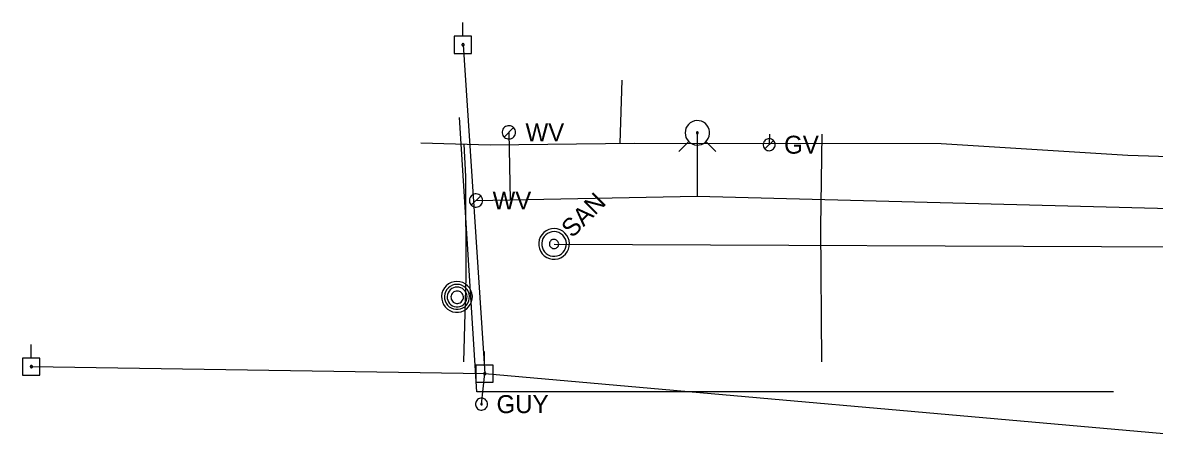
# Model space of a CAD drawing. Extents: x 600849 to 606371, y 330010 to 403088.
# Drawn here: x 604362.7 to 604605.3, y 331376.9 to 331465.4 of the extents above; entities that cross this region are included whole.
import ezdxf

# ---------------------------------------------------------------- set-up
doc = ezdxf.new("R2010")
doc.units = 0
for name, color, linetype in [('E_UTL_EGuyWire', 7, 'Continuous'), ('E_UTL_EPowerPole', 7, 'Continuous'), ('E_UTL_FO_UG', 7, 'Continuous'), ('E_UTL_G', 7, 'Continuous'), ('E_UTL_G_UG', 7, 'Continuous'), ('E_UTL_MH', 7, 'Continuous'), ('E_UTL_Overhead', 7, 'Continuous'), ('E_UTL_SAN', 7, 'Continuous'), ('E_UTL_SAN_UG', 7, 'Continuous'), ('E_UTL_W', 7, 'Continuous'), ('E_UTL_W_UG', 7, 'Continuous'), ('E_UTL_WHydrant', 7, 'Continuous')]:
    doc.layers.add(name, color=color, linetype=linetype)

msp = doc.modelspace()

# ---------------------------------------------------------------- linework, layer by layer
at = {"layer": 'E_UTL_EGuyWire'}
msp.add_line((604461.11, 331383.58), (604461.8, 331390.13), dxfattribs=at)
for points in [[(604462.39, 331383.58), (604462.37, 331383.82), (604462.3, 331384.06), (604462.19, 331384.28), (604462.04, 331384.47), (604461.85, 331384.63), (604461.64, 331384.75), (604461.41, 331384.83), (604461.17, 331384.86), (604460.93, 331384.85), (604460.69, 331384.79), (604460.47, 331384.69), (604460.27, 331384.55), (604460.1, 331384.37), (604459.97, 331384.17), (604459.88, 331383.94), (604459.83, 331383.7), (604459.83, 331383.46), (604459.88, 331383.22), (604459.97, 331382.99), (604460.1, 331382.79), (604460.27, 331382.61), (604460.47, 331382.47), (604460.69, 331382.37), (604460.93, 331382.31), (604461.17, 331382.3), (604461.41, 331382.33), (604461.64, 331382.41), (604461.85, 331382.54), (604462.04, 331382.7), (604462.19, 331382.89), (604462.3, 331383.1), (604462.37, 331383.34), (604462.39, 331383.58)], [(604461.27, 331383.58), (604461.27, 331383.61), (604461.26, 331383.64), (604461.25, 331383.67), (604461.23, 331383.69), (604461.2, 331383.71), (604461.18, 331383.73), (604461.15, 331383.74), (604461.12, 331383.74), (604461.09, 331383.74), (604461.06, 331383.73), (604461.03, 331383.72), (604461.01, 331383.7), (604460.98, 331383.68), (604460.97, 331383.65), (604460.96, 331383.63), (604460.95, 331383.6), (604460.95, 331383.57), (604460.96, 331383.54), (604460.97, 331383.51), (604460.98, 331383.48), (604461.01, 331383.46), (604461.03, 331383.44), (604461.06, 331383.43), (604461.09, 331383.42), (604461.12, 331383.42), (604461.15, 331383.43), (604461.18, 331383.44), (604461.2, 331383.45), (604461.23, 331383.47), (604461.25, 331383.49), (604461.26, 331383.52), (604461.27, 331383.55), (604461.27, 331383.58)]]:
    msp.add_lwpolyline(points, dxfattribs=at)
at = {"layer": 'E_UTL_EPowerPole'}
for points in [[(604457.12, 331462.48), (604457.12, 331465.39)], [(604458.96, 331462.48), (604455.27, 331462.48)], [(604455.27, 331462.48), (604455.27, 331458.79)], [(604458.96, 331458.79), (604458.96, 331462.48)], [(604457.39, 331460.64), (604457.38, 331460.69), (604457.37, 331460.73), (604457.35, 331460.77), (604457.32, 331460.8), (604457.29, 331460.83), (604457.25, 331460.86), (604457.21, 331460.87), (604457.16, 331460.88), (604457.12, 331460.88), (604457.07, 331460.87), (604457.03, 331460.85), (604456.99, 331460.82), (604456.96, 331460.79), (604456.94, 331460.75), (604456.92, 331460.71), (604456.91, 331460.66), (604456.91, 331460.62), (604456.92, 331460.57), (604456.94, 331460.53), (604456.96, 331460.49), (604456.99, 331460.46), (604457.03, 331460.43), (604457.07, 331460.41), (604457.12, 331460.4), (604457.16, 331460.4), (604457.21, 331460.41), (604457.25, 331460.42), (604457.29, 331460.45), (604457.32, 331460.48), (604457.35, 331460.51), (604457.37, 331460.55), (604457.38, 331460.59), (604457.39, 331460.64)], [(604455.27, 331458.79), (604458.96, 331458.79)], [(604364.59, 331393.47), (604364.59, 331396.38)], [(604461.77, 331391.97), (604461.77, 331394.88)], [(604366.44, 331393.47), (604362.75, 331393.47)], [(604362.75, 331393.47), (604362.75, 331389.78)], [(604364.86, 331391.63), (604364.86, 331391.68), (604364.85, 331391.72), (604364.83, 331391.76), (604364.8, 331391.8), (604364.76, 331391.83), (604364.72, 331391.85), (604364.68, 331391.86), (604364.64, 331391.87), (604364.59, 331391.87), (604364.55, 331391.86), (604364.51, 331391.84), (604364.47, 331391.81), (604364.44, 331391.78), (604364.41, 331391.74), (604364.4, 331391.7), (604364.39, 331391.65), (604364.39, 331391.61), (604364.4, 331391.56), (604364.41, 331391.52), (604364.44, 331391.48), (604364.47, 331391.45), (604364.51, 331391.43), (604364.55, 331391.41), (604364.59, 331391.4), (604364.64, 331391.39), (604364.68, 331391.4), (604364.72, 331391.42), (604364.76, 331391.44), (604364.8, 331391.47), (604364.83, 331391.5), (604364.85, 331391.54), (604364.86, 331391.59), (604364.86, 331391.63)], [(604366.44, 331389.78), (604366.44, 331393.47)], [(604463.61, 331391.97), (604459.92, 331391.97)], [(604459.92, 331391.97), (604459.92, 331388.28)], [(604463.61, 331388.28), (604463.61, 331391.97)], [(604362.75, 331389.78), (604366.44, 331389.78)], [(604462.04, 331390.13), (604462.03, 331390.18), (604462.02, 331390.22), (604462, 331390.26), (604461.97, 331390.29), (604461.94, 331390.32), (604461.9, 331390.35), (604461.86, 331390.36), (604461.81, 331390.37), (604461.77, 331390.37), (604461.72, 331390.36), (604461.68, 331390.34), (604461.64, 331390.31), (604461.61, 331390.28), (604461.59, 331390.24), (604461.57, 331390.2), (604461.56, 331390.15), (604461.56, 331390.11), (604461.57, 331390.06), (604461.59, 331390.02), (604461.61, 331389.98), (604461.64, 331389.95), (604461.68, 331389.92), (604461.72, 331389.9), (604461.77, 331389.89), (604461.81, 331389.89), (604461.86, 331389.9), (604461.9, 331389.91), (604461.94, 331389.94), (604461.97, 331389.97), (604462, 331390), (604462.02, 331390.04), (604462.03, 331390.08), (604462.04, 331390.13)], [(604459.92, 331388.28), (604463.61, 331388.28)]]:
    msp.add_lwpolyline(points, dxfattribs=at)
at = {"layer": 'E_UTL_FO_UG'}
msp.add_lwpolyline([(604596.56, 331386.24), (604460.07, 331386.24), (604456.42, 331445.07)], dxfattribs=at)
at = {"layer": 'E_UTL_G'}
for points in [[(604524.04, 331439.21), (604524.01, 331439.45), (604523.94, 331439.69), (604523.83, 331439.9), (604523.68, 331440.1), (604523.5, 331440.26), (604523.29, 331440.38), (604523.06, 331440.46), (604522.81, 331440.49), (604522.57, 331440.48), (604522.33, 331440.42), (604522.11, 331440.32), (604521.91, 331440.18), (604521.74, 331440), (604521.61, 331439.8), (604521.52, 331439.57), (604521.48, 331439.33), (604521.48, 331439.09), (604521.52, 331438.85), (604521.61, 331438.62), (604521.74, 331438.42), (604521.91, 331438.24), (604522.11, 331438.1), (604522.33, 331438), (604522.57, 331437.94), (604522.81, 331437.93), (604523.06, 331437.96), (604523.29, 331438.04), (604523.5, 331438.16), (604523.68, 331438.32), (604523.83, 331438.52), (604523.94, 331438.73), (604524.01, 331438.97), (604524.04, 331439.21)], [(604521.85, 331438.3), (604523.66, 331440.12)]]:
    msp.add_lwpolyline(points, dxfattribs=at)
at = {"layer": 'E_UTL_G_UG'}
for points in [[(604491.2, 331453.07), (604490.75, 331439.53)], [(604522.85, 331441.44), (604522.75, 331439.21)], [(604534.02, 331392.62), (604533.81, 331421.54), (604534.15, 331441.46)], [(604448.13, 331439.59), (604462.99, 331439.17)], [(604457.3, 331392.64), (604457.84, 331410.91), (604457.74, 331432.43), (604457.42, 331439.33)], [(604462.99, 331439.17), (604493.85, 331439.57), (604559.63, 331439.45), (604599.63, 331437), (604654.59, 331435.18), (604688.27, 331435.25)]]:
    msp.add_lwpolyline(points, dxfattribs=at)
at = {"layer": 'E_UTL_MH'}
for points in [[(604455.84, 331409.88), (604455.21, 331409.82), (604454.61, 331409.64), (604454.05, 331409.35), (604453.56, 331408.97), (604453.15, 331408.49), (604452.84, 331407.95), (604452.63, 331407.36), (604452.54, 331406.74), (604452.57, 331406.11), (604452.72, 331405.5), (604452.98, 331404.93), (604453.34, 331404.42), (604453.8, 331403.98), (604454.33, 331403.64), (604454.91, 331403.41), (604455.53, 331403.29), (604456.15, 331403.29), (604456.77, 331403.41), (604457.35, 331403.64), (604457.88, 331403.98), (604458.33, 331404.42), (604458.7, 331404.93), (604458.96, 331405.5), (604459.11, 331406.11), (604459.14, 331406.74), (604459.05, 331407.36), (604458.84, 331407.95), (604458.53, 331408.49), (604458.12, 331408.97), (604457.62, 331409.35), (604457.07, 331409.64), (604456.46, 331409.82), (604455.84, 331409.88)], [(604455.84, 331409.26), (604455.34, 331409.21), (604454.85, 331409.07), (604454.4, 331408.84), (604454, 331408.52), (604453.66, 331408.14), (604453.41, 331407.7), (604453.24, 331407.22), (604453.17, 331406.71), (604453.19, 331406.2), (604453.31, 331405.71), (604453.53, 331405.25), (604453.82, 331404.83), (604454.19, 331404.48), (604454.62, 331404.21), (604455.09, 331404.02), (604455.59, 331403.92), (604456.1, 331403.92), (604456.6, 331404.02), (604457.07, 331404.21), (604457.5, 331404.48), (604457.87, 331404.83), (604458.16, 331405.25), (604458.37, 331405.71), (604458.49, 331406.2), (604458.52, 331406.71), (604458.44, 331407.22), (604458.28, 331407.7), (604458.02, 331408.14), (604457.69, 331408.52), (604457.29, 331408.84), (604456.84, 331409.07), (604456.35, 331409.21), (604455.84, 331409.26)], [(604455.87, 331408.7), (604455.47, 331408.66), (604455.08, 331408.55), (604454.72, 331408.36), (604454.4, 331408.11), (604454.14, 331407.81), (604453.94, 331407.45), (604453.8, 331407.07), (604453.75, 331406.67), (604453.76, 331406.27), (604453.86, 331405.87), (604454.03, 331405.51), (604454.26, 331405.18), (604454.56, 331404.9), (604454.9, 331404.68), (604455.27, 331404.53), (604455.67, 331404.45), (604456.07, 331404.45), (604456.47, 331404.53), (604456.85, 331404.68), (604457.19, 331404.9), (604457.48, 331405.18), (604457.72, 331405.51), (604457.88, 331405.87), (604457.98, 331406.27), (604458, 331406.67), (604457.94, 331407.07), (604457.81, 331407.45), (604457.61, 331407.81), (604457.34, 331408.11), (604457.02, 331408.36), (604456.66, 331408.55), (604456.27, 331408.66), (604455.87, 331408.7)], [(604455.89, 331407.84), (604455.64, 331407.82), (604455.39, 331407.75), (604455.17, 331407.63), (604454.97, 331407.48), (604454.8, 331407.28), (604454.68, 331407.07), (604454.59, 331406.83), (604454.56, 331406.58), (604454.57, 331406.32), (604454.63, 331406.08), (604454.73, 331405.85), (604454.88, 331405.64), (604455.06, 331405.46), (604455.28, 331405.33), (604455.51, 331405.23), (604455.76, 331405.19), (604456.01, 331405.19), (604456.26, 331405.23), (604456.5, 331405.33), (604456.71, 331405.46), (604456.89, 331405.64), (604457.04, 331405.85), (604457.15, 331406.08), (604457.21, 331406.32), (604457.22, 331406.58), (604457.18, 331406.83), (604457.1, 331407.07), (604456.97, 331407.28), (604456.81, 331407.48), (604456.61, 331407.63), (604456.38, 331407.75), (604456.14, 331407.82), (604455.89, 331407.84)]]:
    msp.add_lwpolyline(points, dxfattribs=at)
at = {"layer": 'E_UTL_Overhead'}
for points in [[(604457.15, 331460.64), (604461.8, 331390.13)], [(604364.63, 331391.63), (604461.8, 331390.13), (604612.18, 331376.89)]]:
    msp.add_lwpolyline(points, dxfattribs=at)
at = {"layer": 'E_UTL_SAN'}
for points in [[(604478.99, 331420.27), (604478.5, 331420.67), (604477.95, 331420.97), (604477.35, 331421.16), (604476.73, 331421.23), (604476.11, 331421.19), (604475.5, 331421.03), (604474.94, 331420.75), (604474.43, 331420.38), (604474.01, 331419.91), (604473.68, 331419.38), (604473.47, 331418.79), (604473.36, 331418.17), (604473.38, 331417.54), (604473.51, 331416.93), (604473.76, 331416.35), (604474.11, 331415.83), (604474.55, 331415.39), (604475.07, 331415.04), (604475.65, 331414.79), (604476.26, 331414.66), (604476.89, 331414.64), (604477.51, 331414.75), (604478.09, 331414.97), (604478.63, 331415.29), (604479.09, 331415.71), (604479.47, 331416.22), (604479.74, 331416.78), (604479.91, 331417.39), (604479.95, 331418.01), (604479.88, 331418.64), (604479.69, 331419.23), (604479.39, 331419.78), (604478.99, 331420.27)], [(604478.52, 331419.8), (604478.13, 331420.12), (604477.69, 331420.36), (604477.21, 331420.51), (604476.72, 331420.57), (604476.21, 331420.54), (604475.73, 331420.41), (604475.28, 331420.19), (604474.88, 331419.89), (604474.54, 331419.52), (604474.28, 331419.09), (604474.1, 331418.62), (604474.02, 331418.12), (604474.03, 331417.62), (604474.14, 331417.13), (604474.34, 331416.67), (604474.62, 331416.25), (604474.97, 331415.9), (604475.39, 331415.62), (604475.85, 331415.42), (604476.34, 331415.31), (604476.84, 331415.3), (604477.34, 331415.38), (604477.81, 331415.56), (604478.23, 331415.82), (604478.61, 331416.16), (604478.91, 331416.56), (604479.13, 331417.01), (604479.26, 331417.5), (604479.29, 331418), (604479.23, 331418.5), (604479.08, 331418.97), (604478.84, 331419.41), (604478.52, 331419.8)], [(604477.35, 331418.63), (604477.21, 331418.75), (604477.04, 331418.84), (604476.86, 331418.9), (604476.68, 331418.92), (604476.49, 331418.91), (604476.31, 331418.86), (604476.14, 331418.78), (604475.99, 331418.67), (604475.86, 331418.53), (604475.76, 331418.37), (604475.7, 331418.19), (604475.67, 331418.01), (604475.67, 331417.82), (604475.71, 331417.63), (604475.78, 331417.46), (604475.89, 331417.3), (604476.02, 331417.17), (604476.18, 331417.07), (604476.35, 331416.99), (604476.54, 331416.95), (604476.72, 331416.95), (604476.91, 331416.98), (604477.09, 331417.04), (604477.25, 331417.14), (604477.39, 331417.27), (604477.5, 331417.42), (604477.58, 331417.59), (604477.63, 331417.77), (604477.64, 331417.96), (604477.62, 331418.15), (604477.56, 331418.32), (604477.47, 331418.49), (604477.35, 331418.63)]]:
    msp.add_lwpolyline(points, dxfattribs=at)
at = {"layer": 'E_UTL_SAN_UG'}
msp.add_line((604476.65, 331417.91), (604676.22, 331417.01), dxfattribs=at)
at = {"layer": 'E_UTL_W'}
for points in [[(604468.39, 331441.86), (604468.36, 331442.13), (604468.29, 331442.39), (604468.16, 331442.63), (604468, 331442.85), (604467.79, 331443.02), (604467.56, 331443.16), (604467.3, 331443.25), (604467.03, 331443.29), (604466.76, 331443.27), (604466.5, 331443.21), (604466.25, 331443.1), (604466.03, 331442.94), (604465.84, 331442.74), (604465.7, 331442.51), (604465.6, 331442.26), (604465.54, 331442), (604465.54, 331441.73), (604465.6, 331441.46), (604465.7, 331441.21), (604465.84, 331440.98), (604466.03, 331440.78), (604466.25, 331440.63), (604466.5, 331440.51), (604466.76, 331440.45), (604467.03, 331440.44), (604467.3, 331440.48), (604467.56, 331440.56), (604467.79, 331440.7), (604468, 331440.88), (604468.16, 331441.09), (604468.29, 331441.33), (604468.36, 331441.59), (604468.39, 331441.86)], [(604465.95, 331440.85), (604467.97, 331442.87)], [(604461.35, 331427.24), (604461.32, 331427.51), (604461.24, 331427.77), (604461.12, 331428.01), (604460.95, 331428.23), (604460.75, 331428.4), (604460.51, 331428.54), (604460.26, 331428.63), (604459.99, 331428.67), (604459.72, 331428.65), (604459.45, 331428.59), (604459.21, 331428.48), (604458.99, 331428.32), (604458.8, 331428.12), (604458.65, 331427.9), (604458.55, 331427.64), (604458.5, 331427.38), (604458.5, 331427.11), (604458.55, 331426.84), (604458.65, 331426.59), (604458.8, 331426.36), (604458.99, 331426.16), (604459.21, 331426.01), (604459.45, 331425.89), (604459.72, 331425.83), (604459.99, 331425.82), (604460.26, 331425.86), (604460.51, 331425.95), (604460.75, 331426.08), (604460.95, 331426.26), (604461.12, 331426.47), (604461.24, 331426.71), (604461.32, 331426.97), (604461.35, 331427.24)], [(604458.91, 331426.23), (604460.93, 331428.25)]]:
    msp.add_lwpolyline(points, dxfattribs=at)
at = {"layer": 'E_UTL_W_UG'}
for points in [[(604466.96, 331441.86), (604467.24, 331427.38)], [(604507.36, 331441.76), (604507.36, 331428.16)], [(604459.92, 331427.24), (604507.36, 331428.16), (604734.76, 331422.27), (604734.76, 331422.27)]]:
    msp.add_lwpolyline(points, dxfattribs=at)
at = {"layer": 'E_UTL_WHydrant'}
for points in [[(604504.74, 331441.76), (604504.79, 331441.26), (604504.93, 331440.78), (604505.16, 331440.34), (604505.47, 331439.95), (604505.84, 331439.62), (604506.27, 331439.37), (604506.75, 331439.21), (604507.24, 331439.14), (604507.74, 331439.16), (604508.22, 331439.28), (604508.68, 331439.49), (604509.08, 331439.77), (604509.43, 331440.14), (604509.7, 331440.56), (604509.88, 331441.02), (604509.98, 331441.51), (604509.98, 331442.01), (604509.88, 331442.5), (604509.7, 331442.96), (604509.43, 331443.38), (604509.08, 331443.74), (604508.68, 331444.03), (604508.22, 331444.24), (604507.74, 331444.35), (604507.24, 331444.38), (604506.75, 331444.31), (604506.27, 331444.14), (604505.84, 331443.89), (604505.47, 331443.57), (604505.16, 331443.17), (604504.93, 331442.73), (604504.79, 331442.25), (604504.74, 331441.76)], [(604505.53, 331439.92), (604503.39, 331437.78)], [(604507.16, 331441.76), (604507.17, 331441.72), (604507.18, 331441.68), (604507.2, 331441.65), (604507.22, 331441.62), (604507.25, 331441.59), (604507.28, 331441.57), (604507.32, 331441.56), (604507.35, 331441.56), (604507.39, 331441.56), (604507.43, 331441.57), (604507.46, 331441.58), (604507.5, 331441.61), (604507.52, 331441.63), (604507.54, 331441.66), (604507.56, 331441.7), (604507.56, 331441.74), (604507.56, 331441.78), (604507.56, 331441.81), (604507.54, 331441.85), (604507.52, 331441.88), (604507.5, 331441.91), (604507.46, 331441.93), (604507.43, 331441.95), (604507.39, 331441.96), (604507.35, 331441.96), (604507.32, 331441.95), (604507.28, 331441.94), (604507.25, 331441.92), (604507.22, 331441.9), (604507.2, 331441.87), (604507.18, 331441.83), (604507.17, 331441.79), (604507.16, 331441.76)], [(604509.2, 331439.92), (604511.34, 331437.78)]]:
    msp.add_lwpolyline(points, dxfattribs=at)

# ---------------------------------------------------------------- texts
at = {"layer": 'E_UTL_EGuyWire'}
msp.add_text('GUY', height=3.85, dxfattribs=at).set_placement((604464.32, 331381.66))
at = {"layer": 'E_UTL_G'}
msp.add_text('GV', height=3.85, dxfattribs=at).set_placement((604525.96, 331437.29))
at = {"layer": 'E_UTL_SAN'}
msp.add_text('SAN', height=3.849, rotation=45, dxfattribs=at).set_placement((604480.55, 331419.08))
at = {"layer": 'E_UTL_W'}
for p in [(604470.53, 331439.94), (604463.48, 331425.32)]:
    msp.add_text('WV', height=3.85, dxfattribs=at).set_placement(p)

doc.saveas('drawing.dxf')
